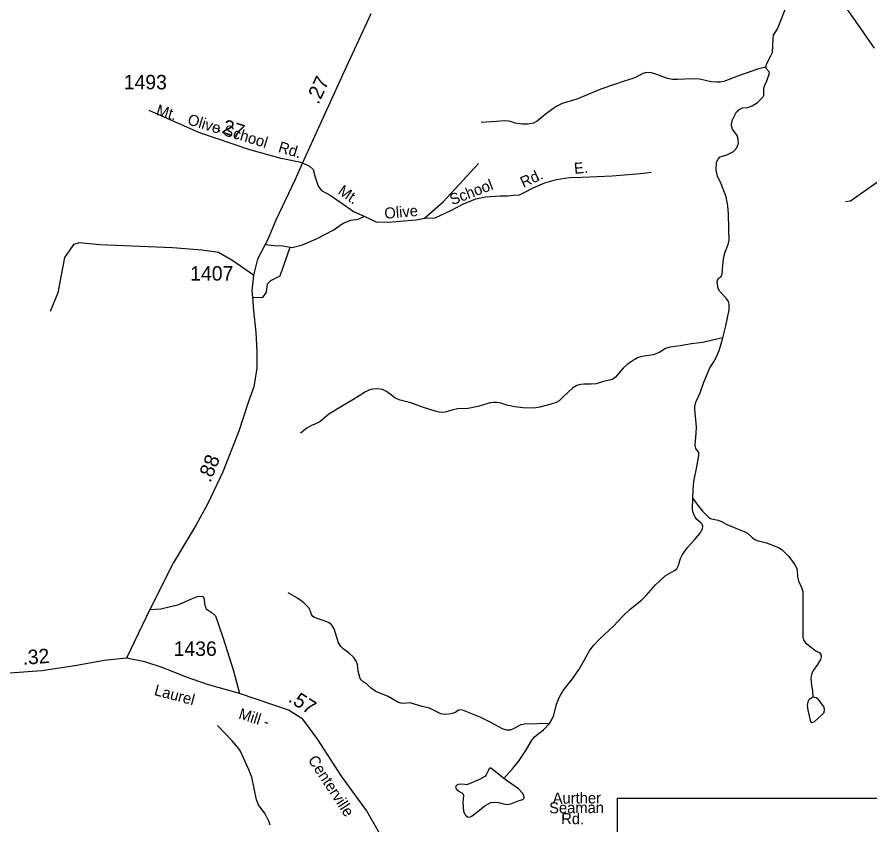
# Model space of a CAD drawing. Extents: x 2126262 to 2293712, y 749403 to 919119.
# Drawn here: x 2248421 to 2255781, y 890315 to 897287 of the extents above; entities that cross this region are included whole.
import ezdxf

# ---------------------------------------------------------------- set-up
doc = ezdxf.new("R2010")
doc.units = 0
for name, color, linetype in [('Exist Hydrographic Creek Single Shore', 7, 'Continuous'), ('Exist Hydrographic Misc Water Feature', 7, 'Continuous'), ('Exist Hydrographic Pond Under 1500 Sq Ft', 7, 'Continuous'), ('Exist Road Non-System Type 51', 7, 'Continuous'), ('Exist Road Non-System Type 51 Label', 7, 'Continuous'), ('Exist Road Secondary Mileage Hundredths English Label', 7, 'Continuous'), ('Exist Road Secondary Type 51 Attributed', 7, 'Continuous'), ('Exist Road Secondary Type 51 Label', 7, 'Continuous'), ('Exist Road Secondary Type 51 Number Label', 7, 'Continuous'), ('Map Preparation Inset Cut Line', 7, 'Continuous')]:
    doc.layers.add(name, color=color, linetype=linetype)

msp = doc.modelspace()

# ---------------------------------------------------------------- linework, layer by layer
at = {"layer": 'Exist Hydrographic Creek Single Shore'}
for points in [[(2254884.4, 896855.3), (2254886.2, 896875.5), (2254925.6, 896951.1), (2254938.7, 896981.8), (2254944.2, 897102.2), (2254949.7, 897131.8), (2254983.6, 897184.4), (2255024.1, 897285.6), (2255063.5, 897390.7)], [(2254510, 894517.6), (2254537.5, 894622.5), (2254567, 894761.6), (2254565.9, 894808.2), (2254559.4, 894831.2), (2254540.8, 894860.8), (2254486, 894918.8), (2254470.7, 894945.1), (2254463.1, 895005.4), (2254470.7, 895030.6), (2254495.9, 895048.1), (2254506.8, 895071.6), (2254509, 895113.2), (2254515.6, 895198.7), (2254529.8, 895251.2), (2254558.3, 895323.5), (2254564.8, 895360.7), (2254561.6, 895457.1), (2254560.5, 895587.8), (2254555, 895656.8), (2254539.7, 895734.5), (2254497, 895848.4), (2254466.3, 895913.5), (2254453.2, 895964.9), (2254457.6, 896033.9), (2254469.6, 896061.3), (2254488.2, 896081), (2254545.1, 896097.4), (2254604.2, 896128.1), (2254631.6, 896157.7), (2254645.8, 896198.9), (2254644.7, 896233.9), (2254636, 896265.7), (2254595.5, 896319.3), (2254587.8, 896335.7), (2254585.6, 896355.5), (2254592.2, 896393.8), (2254630.5, 896469.4), (2254653.5, 896490.2), (2254680.9, 896502.2), (2254725.7, 896506.6), (2254763, 896520.8), (2254810, 896549.3), (2254857.1, 896595.3), (2254863.7, 896612.8), (2254863.7, 896664.7), (2254870.2, 896692.1), (2254891, 896735.9), (2254915.1, 896803.8), (2254911.8, 896814.8), (2254886.6, 896843.2), (2254884.4, 896855.3)], [(2254253.8, 893134), (2254256.1, 893206.8), (2254261.6, 893278), (2254285.6, 893404.6), (2254304.2, 893503.1), (2254303.1, 893528.3), (2254278, 893564.5), (2254271.4, 893589.7), (2254274.7, 893629.1), (2254282.3, 893693.2), (2254283.4, 893751.2), (2254273.6, 893870.2), (2254270.3, 893906.4), (2254269.2, 893927.2), (2254279.1, 893963.3), (2254315.2, 894044.4), (2254348, 894135.3), (2254398.4, 894259.7), (2254434.5, 894311.1), (2254454.2, 894349.5), (2254478.3, 894409.2), (2254498, 894467.2), (2254510, 894517.6)], [(2253016.3, 891191.5), (2253035.7, 891225), (2253054.3, 891262.3), (2253076.2, 891358.6), (2253098.1, 891415.6), (2253133.1, 891475.8), (2253213, 891576.6), (2253271, 891659.1), (2253318.1, 891740.2), (2253364, 891822.3), (2253398, 891867.2), (2253452.2, 891923.7), (2253563.8, 892028.9), (2253652.5, 892120.8), (2253712.3, 892176.2), (2253810.8, 892256.1), (2253849.1, 892295.5), (2253929, 892387.5), (2253960.8, 892417.1), (2254014.4, 892464.2), (2254094.3, 892510.2), (2254114, 892525.5), (2254126.1, 892548.5), (2254146.8, 892615.3), (2254164.4, 892648.2), (2254206, 892710.8), (2254267.2, 892775.4), (2254314, 892829.1), (2254337, 892869.6), (2254339.2, 892894.8), (2254332.6, 892911.2), (2254318.4, 892926.5), (2254287.7, 892950.6), (2254271.3, 892972.5), (2254252.7, 893016.3), (2254249.4, 893040.4), (2254253.8, 893134)], [(2252620.3, 890717.1), (2252692.3, 890795.5), (2252747.1, 890863.4), (2252812.7, 890957.6), (2252860.9, 891040.8), (2252887.2, 891074.3), (2252926.6, 891106.1), (2252964.9, 891135.6), (2253016.3, 891191.5)]]:
    msp.add_lwpolyline(points, dxfattribs=at)
at = {"layer": 'Exist Hydrographic Misc Water Feature'}
for points in [[(2254884.4, 896855.3), (2254819.9, 896838.9), (2254646.9, 896779.7), (2254521.1, 896731.5), (2254487.1, 896725), (2254458.7, 896723.9), (2254409.4, 896729.3), (2254360.6, 896740.3), (2254309.2, 896752.3), (2254245.7, 896754.5), (2254124.2, 896749.1), (2254076, 896749.1), (2254033.3, 896756.7), (2253941.4, 896791.8), (2253896, 896804.9), (2253853.3, 896808.2), (2253821.6, 896800.5), (2253764.6, 896768.8), (2253734, 896756.7), (2253659.6, 896734.8), (2253458.2, 896663.6), (2253252.4, 896578.2), (2253126, 896539.9), (2253077.8, 896517.4), (2253045, 896495.5), (2252979.3, 896445.2), (2252910.4, 896389.3), (2252876.4, 896371.8), (2252832.7, 896363), (2252782.3, 896363), (2252718.8, 896371.8), (2252688.8, 896383.8), (2252666.9, 896389.3), (2252623.2, 896390.4), (2252557.5, 896386), (2252426.1, 896377.3)], [(2254510, 894517.6), (2254434.5, 894502.3), (2254338.2, 894479.3), (2254240.8, 894467.2), (2254144.4, 894448.6), (2254057.3, 894437), (2254016.8, 894426), (2253966.5, 894395.4), (2253941.3, 894382.2), (2253909.6, 894373.5), (2253831.8, 894361.4), (2253800.1, 894354.8), (2253776, 894346.1), (2253746.5, 894328.6), (2253686.3, 894288), (2253651.7, 894257.4), (2253586, 894180.7), (2253560.8, 894163.2), (2253532.4, 894153.3), (2253480.9, 894142.4), (2253417.5, 894122.7), (2253375.9, 894118.3), (2253312.7, 894118.7), (2253285.3, 894115.4), (2253252.5, 894106.7), (2253216.4, 894087), (2253131, 894007), (2253098.2, 893975.3), (2253073, 893959.9), (2253019.4, 893944.6), (2252932.9, 893920.5), (2252879.7, 893912.8), (2252787.8, 893916.1), (2252715.5, 893922.7), (2252647.7, 893938), (2252595.1, 893955.6), (2252559.5, 893962.1), (2252536.5, 893962.1), (2252504.7, 893957.7), (2252407.3, 893929.3), (2252328.5, 893911.7), (2252294.6, 893907.4), (2252247.5, 893909.6), (2252222.3, 893907.4), (2252173.1, 893894.2), (2252114, 893877.8), (2252088.8, 893875.6), (2252064.7, 893877.8), (2252030.1, 893886.6), (2251927.3, 893917.2), (2251818.9, 893956.6), (2251727, 893979.6), (2251683.5, 893998.3), (2251652.9, 894024.5), (2251609.1, 894055.2), (2251573, 894072.7), (2251530.3, 894079.3), (2251492, 894077.1), (2251462.4, 894070.5), (2251427.4, 894053), (2251317.9, 893984), (2251234.2, 893935.8), (2251112.7, 893860.3), (2251033.9, 893795), (2251000, 893775.3), (2250960.6, 893762.2), (2250922.3, 893740.2), (2250867.5, 893696.4)], [(2254253.8, 893134), (2254289.9, 893081.4), (2254335.9, 893023.4), (2254386.2, 892970.8), (2254405.9, 892958.7), (2254426.7, 892953.3), (2254470.5, 892944.5), (2254504.4, 892930.3), (2254546.7, 892906.8), (2254624.4, 892875.1), (2254695.5, 892848.8), (2254722.9, 892832.4), (2254764.5, 892796.2), (2254788.6, 892777.6), (2254807.2, 892768.8), (2254888.2, 892750.2), (2254992.1, 892710.8), (2255023.9, 892690), (2255080.8, 892630.9), (2255132.8, 892559.1), (2255148.1, 892533.9), (2255151.4, 892515.3), (2255156.9, 892455.1), (2255163.4, 892423.3), (2255189.7, 892364.2), (2255200.7, 892329.1), (2255202.8, 892260.1), (2255200.7, 892152.8), (2255200.7, 891937.7), (2255207.2, 891913.6), (2255225.8, 891886.3), (2255313.4, 891818.8), (2255349.5, 891800.2), (2255358.3, 891787), (2255360.5, 891767.3), (2255353.9, 891744.3), (2255328.7, 891700.5), (2255290.4, 891649.1), (2255276.2, 891614), (2255270.7, 891579), (2255277.3, 891522.5), (2255284.9, 891472.1), (2255287.1, 891418.4)], [(2253016.3, 891191.5), (2252910, 891189), (2252799.5, 891185.7), (2252768.8, 891179.1), (2252702.1, 891144.1), (2252675.8, 891133.1), (2252648.4, 891133.1), (2252610.1, 891144.1), (2252509.4, 891198.8), (2252418, 891244.8), (2252272.5, 891302.9), (2252248.4, 891307.3), (2252229.8, 891305.1), (2252207.9, 891288.6), (2252186, 891278.8), (2252145.5, 891270), (2252108.3, 891268.9), (2252076.6, 891275.5), (2252019.6, 891304), (2251978.6, 891323.7), (2251916.2, 891337.9), (2251821, 891367.5), (2251804.6, 891369.7), (2251758.6, 891364.2), (2251731.2, 891365.3), (2251706.1, 891376.3), (2251622.9, 891424.4), (2251517.8, 891467.1), (2251479.5, 891492.3), (2251440.1, 891530.7), (2251404.5, 891552), (2251389.2, 891566.3), (2251382.6, 891578.3), (2251365.1, 891642.9), (2251358.5, 891701), (2251347.6, 891729.4), (2251325.7, 891761.2), (2251286.3, 891798.4), (2251234.9, 891834.6), (2251215.2, 891854.3), (2251195.5, 891888.2), (2251156.1, 892008), (2251138.5, 892039.8), (2251115.6, 892059.5), (2251078.4, 892073.8), (2251020.3, 892093.5), (2250987.8, 892104.4), (2250972.5, 892115.4), (2250961.6, 892131.8), (2250953.9, 892160.3), (2250939.7, 892188.7), (2250895.9, 892232.5), (2250840.1, 892273.1), (2250761.3, 892318)], [(2250604.3, 890314.1), (2250597.8, 890342.6), (2250560.5, 890411.6), (2250505.8, 890488.7), (2250487.2, 890532.5), (2250446.1, 890727.6), (2250422.6, 890786.6), (2250350.4, 890951.2), (2250327.4, 890984), (2250274.9, 891045.3), (2250151.2, 891174.6)]]:
    msp.add_lwpolyline(points, dxfattribs=at)
msp.add_lwpolyline([(2255287.1, 891418.4), (2255254.3, 891395.4), (2255244.4, 891376.8), (2255239, 891345), (2255245.5, 891306.7), (2255267.4, 891208.1), (2255278.4, 891200.5), (2255300.3, 891206), (2255363.7, 891262.9), (2255385.6, 891287), (2255390, 891311.1), (2255384.5, 891330.8), (2255337.5, 891396.5), (2255317.8, 891412.9)], close=True, dxfattribs=at)
at = {"layer": 'Exist Hydrographic Pond Under 1500 Sq Ft'}
msp.add_lwpolyline([(2252620.3, 890717.1), (2252518.5, 890800.3), (2252503.2, 890806.9), (2252491.2, 890798.1), (2252487.9, 890787.2), (2252469.3, 890746.7), (2252458.3, 890732.4), (2252410.2, 890706.1), (2252301.8, 890662.3), (2252263.5, 890667.8), (2252228.5, 890665.6), (2252208.8, 890653.6), (2252205.5, 890642.6), (2252209.9, 890627.3), (2252221.9, 890611.9), (2252258, 890593.3), (2252271.2, 890580.2), (2252272.3, 890566), (2252267.9, 890507.9), (2252274.4, 890430.2), (2252292, 890398.4), (2252308.4, 890384.2), (2252320.4, 890383.1), (2252339, 890388.5), (2252397, 890432.3), (2252461.6, 890483.8), (2252509.8, 890507.9), (2252539.3, 890511.2), (2252574.3, 890509), (2252629.1, 890495.9), (2252652.1, 890492.6), (2252682.7, 890498.1), (2252754.9, 890525.4), (2252786.7, 890535.3), (2252796.5, 890546.2), (2252797.6, 890557.2), (2252785.6, 890585.7), (2252747.3, 890626.2), (2252691.5, 890667.8)], close=True, dxfattribs=at)
at = {"layer": 'Exist Road Non-System Type 51'}
for points in [[(2256062.6, 896057.2), (2255992.1, 895974.3), (2255866.4, 895876.1), (2255613.9, 895698.2), (2255569.7, 895691.3)], [(2250883.5, 896030), (2250943.2, 895999.2), (2250976.3, 895970.2), (2250994.3, 895906.6), (2251020.6, 895826.4), (2251048.2, 895790.4), (2251121.4, 895750.3), (2251207.1, 895693.6), (2251328.7, 895606.5), (2251417.1, 895567.8)], [(2251935.7, 895551.1), (2252098.8, 895692.2), (2252402.8, 896024.1)], [(2252273.7, 895673.9), (2252380.4, 895717), (2252463.8, 895734.6), (2252588.9, 895743.4), (2252654.7, 895743.4), (2252700.8, 895750), (2252755.6, 895752.2), (2252801.7, 895776.3), (2252874.1, 895813.6), (2252975, 895855.4), (2253076, 895883.9), (2253187.9, 895901.5), (2253297.6, 895905.8), (2253556.5, 895916.8), (2253800, 895936.6), (2253892.2, 895949.8)], [(2251935.7, 895551.1), (2252029.7, 895553.9), (2252165.1, 895617.5), (2252273.7, 895673.9)], [(2250560.6, 895325.4), (2250640.2, 895315.7), (2250714.8, 895313.6), (2250778.4, 895301.2), (2250793.6, 895298.4), (2250884.8, 895321.9), (2251003.6, 895371.7), (2251150.1, 895447.8), (2251235.6, 895508.3), (2251301.9, 895533.2), (2251364.1, 895542.9), (2251402.8, 895560.9), (2251417.1, 895567.8)], [(2251417.1, 895567.8), (2251519.4, 895520.7), (2251624.4, 895518), (2251864.8, 895537.3), (2251935.7, 895551.1)], [(2250461.1, 895058.5), (2250282.3, 895184.5), (2250158, 895256.4), (2250014.2, 895275.8), (2249762.8, 895295.2), (2249135.4, 895320.1), (2248959.2, 895339.4), (2248906.6, 895322.8), (2248870.7, 895270.3), (2248829.3, 895212.2), (2248774, 894907.9), (2248707.7, 894744.7)], [(2250452, 894870.5), (2250541.2, 894865.9), (2250574.4, 894912.9), (2250582.7, 894984.9), (2250611.7, 895013.9), (2250690.5, 895054), (2250778.4, 895301.2)], [(2249566.6, 892174.3), (2249662.5, 892179.3), (2249817.2, 892218), (2249925, 892267.8), (2249983.1, 892290), (2250027.3, 892287.2), (2250035.6, 892265.1), (2250038.3, 892220.8), (2250052.1, 892179.3), (2250104.6, 892146.1), (2250132.3, 892121.2), (2250195.8, 891935.9), (2250289.8, 891645.5), (2250341, 891450.4)]]:
    msp.add_lwpolyline(points, dxfattribs=at)
at = {"layer": 'Exist Road Secondary Type 51 Attributed'}
for points in [[(2255253.8, 897821.6), (2255634.2, 897284), (2255816.6, 897018.5)], [(2251473.5, 897313.8), (2251241.7, 896811.9), (2250883.5, 896030)], [(2250883.5, 896030), (2250700.6, 896066.6), (2250428.4, 896141.3), (2249989.9, 896291.4), (2249638.9, 896444.9), (2249560.5, 896479.3)], [(2250883.5, 896030), (2250817.2, 895878.4), (2250654.5, 895533.4), (2250582.6, 895361.9), (2250560.6, 895325.4), (2250495.7, 895196.8), (2250461.1, 895058.5), (2250445.9, 894924.7), (2250452, 894870.5), (2250461.8, 894752.5), (2250482.6, 894568.6), (2250490.8, 894396.8), (2250490.8, 894257.1), (2250463.2, 894095.3), (2250417.6, 893969.4), (2250333.4, 893714.4), (2250195.4, 893362.6), (2250067.1, 893088.1), (2249967.6, 892904.1), (2249769, 892574.7), (2249566.6, 892174.3), (2249364, 891755.4)], [(2249364, 891755.4), (2249172.2, 891733.3), (2248935.9, 891691.8), (2248635.3, 891646.2), (2248354.8, 891624.1), (2247901, 891615.8), (2247669.5, 891616.5)], [(2251650.2, 890068.5), (2251437.6, 890441.2), (2251219.8, 890736.1), (2251015.3, 891051.4), (2250886, 891227), (2250764.4, 891304.5), (2250341, 891450.4), (2250063.8, 891527.2), (2249874.5, 891592.2), (2249681.1, 891671), (2249522.1, 891723.5), (2249364, 891755.4)]]:
    msp.add_lwpolyline(points, dxfattribs=at)
at = {"layer": 'Map Preparation Inset Cut Line'}
msp.add_lwpolyline([(2253602.2, 890546.8), (2265760, 890546.8), (2265760, 882860.8), (2253602.2, 882860.8)], close=True, dxfattribs=at)

# ---------------------------------------------------------------- texts
at = {"layer": 'Exist Road Non-System Type 51 Label'}
for s, rotation, p in [('E.', 5.1995, (2253231.5, 895933)), ('Rd.', 25.03333, (2252790.7, 895811.6)), ('Mt.', 325.17256, (2251181.9, 895766.9)), ('School', 21.19435, (2252176.1, 895662)), ('Olive', 5.03101, (2251594.9, 895545.4)), ('Aurther', 0.31674, (2253043.5, 890499.3)), ('Seaman', 0.30226, (2253012.6, 890415.8)), ('Rd.', 359.39838, (2253116.4, 890323))]:
    msp.add_text(s, height=95, rotation=rotation, dxfattribs=at).set_placement(p)
at = {"layer": 'Exist Road Secondary Mileage Hundredths English Label'}
for s, rotation, p in [('.27', 64.81657, (2251020.4, 896526.7)), ('.27', 342.29117, (2250137.3, 896302.6)), ('.88', 68.58587, (2250089.4, 893263.3)), ('.32', 4.51034, (2248472.4, 891696)), ('.57', 327.50641, (2250753.8, 891385.3))]:
    msp.add_text(s, height=125, rotation=rotation, dxfattribs=at).set_placement(p)
at = {"layer": 'Exist Road Secondary Type 51 Label'}
for s, rotation, p in [('Mt.   Olive School   Rd.', 343.12234, (2249614.6, 896444.9)), ('Laurel', 345.21162, (2249598.1, 891437.4)), ('Mill -', 342.68988, (2250325.8, 891235.1)), ('Centerville', 303.27213, (2250927.3, 890877.6))]:
    msp.add_text(s, height=95, rotation=rotation, dxfattribs=at).set_placement(p)
at = {"layer": 'Exist Road Secondary Type 51 Number Label'}
for s, p in [('1493', (2249341.8, 896663.1)), ('1407', (2249915.4, 895012.7)), ('1436', (2249772.2, 891774.4))]:
    msp.add_text(s, height=125, dxfattribs=at).set_placement(p)

doc.saveas('drawing.dxf')
